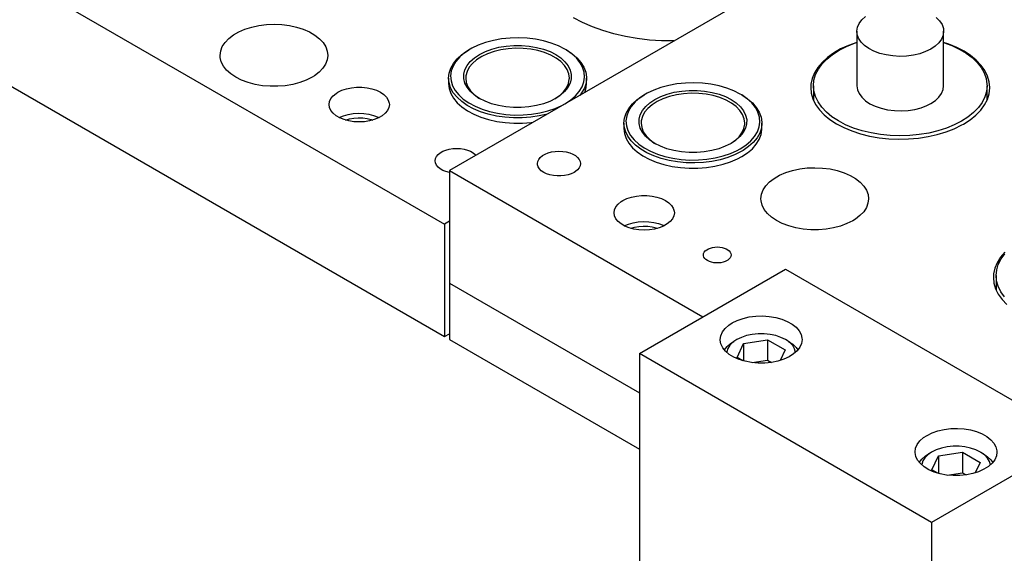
# Model space of a CAD drawing. Header units: inches. Extents: x 3 to 351, y 4 to 271.
# Tile 308 of 530: x 125.89 to 133.03, y 252.82 to 256.69. Entities that reach past the tile are written whole.
import ezdxf

# ---------------------------------------------------------------- set-up
doc = ezdxf.new("R2010")
doc.units = ezdxf.units.IN
doc.header["$LTSCALE"] = 0.5
doc.header["$MEASUREMENT"] = 0
doc.layers.add('DSS', color=7, linetype='Continuous')

msp = doc.modelspace()

# ---------------------------------------------------------------- linework, layer by layer
at = {"layer": 'DSS', "color": 132, "linetype": 'Continuous'}
for p, q in [((133.1684, 258.0021), (129.0053, 255.5985)), ((125.4697, 257.2315), (128.9699, 255.2107)), ((129.9728, 256.6732), (129.9065, 256.708)), ((130.0442, 256.642), (129.9728, 256.6732)), ((127.4377, 256.5834), (127.4773, 256.6062)), ((127.4773, 256.6062), (127.5221, 256.6254)), ((127.5221, 256.6254), (127.5712, 256.6408)), ((127.5712, 256.6408), (127.6236, 256.652)), ((127.6236, 256.652), (127.6782, 256.6588)), ((127.6782, 256.6588), (127.7339, 256.661)), ((127.7339, 256.661), (127.7896, 256.6585)), ((127.7896, 256.6585), (127.8442, 256.6515)), ((127.8442, 256.6515), (127.8964, 256.6401)), ((127.8964, 256.6401), (127.9453, 256.6245)), ((127.9453, 256.6245), (127.9899, 256.6051)), ((127.9899, 256.6051), (128.0292, 256.5821)), ((130.1202, 256.6146), (130.0442, 256.642)), ((130.2001, 256.5912), (130.1202, 256.6146)), ((127.3577, 256.4991), (127.3773, 256.5293)), ((127.3773, 256.5293), (127.4041, 256.5576)), ((127.4041, 256.5576), (127.4377, 256.5834)), ((128.0292, 256.5821), (128.0624, 256.5562)), ((128.0624, 256.5562), (128.0888, 256.5278)), ((128.0888, 256.5278), (128.108, 256.4975)), ((130.2833, 256.572), (130.2001, 256.5912)), ((130.3691, 256.5571), (130.2833, 256.572)), ((130.4569, 256.5468), (130.3691, 256.5571)), ((130.5459, 256.541), (130.4569, 256.5468)), ((130.6355, 256.5398), (130.5459, 256.541)), ((131.9624, 256.5297), (131.9014, 256.5076)), ((132.629, 256.5171), (132.5924, 256.5297)), ((127.3418, 256.4354), (127.3458, 256.4676)), ((127.3458, 256.4676), (127.3577, 256.4991)), ((128.108, 256.4975), (128.1195, 256.4659)), ((128.1195, 256.4659), (128.1231, 256.4354)), ((131.794, 256.4523), (131.7489, 256.4198)), ((131.8451, 256.4816), (131.794, 256.4523)), ((131.9014, 256.5076), (131.8451, 256.4816)), ((132.6873, 256.4927), (132.629, 256.5171)), ((132.7406, 256.4647), (132.6873, 256.4927)), ((132.7882, 256.4334), (132.7406, 256.4647)), ((125.4697, 256.415), (128.9699, 254.3942)), ((127.3427, 256.4206), (127.3418, 256.4354)), ((127.3504, 256.3886), (127.3427, 256.4206)), ((127.3658, 256.3576), (127.3504, 256.3886)), ((128.1191, 256.4033), (128.1072, 256.3717)), ((128.1231, 256.4354), (128.1191, 256.4033)), ((131.7104, 256.3847), (131.6787, 256.3473)), ((131.7489, 256.4198), (131.7104, 256.3847)), ((132.8295, 256.3993), (132.7882, 256.4334)), ((132.864, 256.3628), (132.8295, 256.3993)), ((127.3888, 256.3282), (127.3658, 256.3576)), ((127.4188, 256.301), (127.3888, 256.3282)), ((128.0608, 256.3132), (128.0273, 256.2875)), ((128.0876, 256.3415), (128.0608, 256.3132)), ((128.1072, 256.3717), (128.0876, 256.3415)), ((131.6545, 256.3081), (131.6379, 256.2676)), ((131.6787, 256.3473), (131.6545, 256.3081)), ((132.8913, 256.3243), (132.864, 256.3628)), ((132.9111, 256.2843), (132.8913, 256.3243)), ((127.4552, 256.2766), (127.4188, 256.301)), ((127.4973, 256.2553), (127.4552, 256.2766)), ((127.5442, 256.2378), (127.4973, 256.2553)), ((127.595, 256.2243), (127.5442, 256.2378)), ((127.9194, 256.2374), (127.8686, 256.224)), ((127.9665, 256.2548), (127.9194, 256.2374)), ((128.0087, 256.276), (127.9665, 256.2548)), ((128.0273, 256.2875), (128.0087, 256.276)), ((131.6379, 256.2676), (131.6292, 256.2263)), ((132.923, 256.2433), (132.9111, 256.2843)), ((132.927, 256.2017), (132.923, 256.2433)), ((127.6485, 256.2152), (127.595, 256.2243)), ((127.7038, 256.2105), (127.6485, 256.2152)), ((127.7597, 256.2105), (127.7038, 256.2105)), ((127.815, 256.215), (127.7597, 256.2105)), ((127.8686, 256.224), (127.815, 256.215)), ((128.1836, 256.1594), (128.1965, 256.1675)), ((128.1965, 256.1675), (128.2257, 256.1817)), ((128.2257, 256.1817), (128.2587, 256.1927)), ((128.2587, 256.1927), (128.2946, 256.2002)), ((128.2946, 256.2002), (128.3321, 256.204)), ((128.3321, 256.204), (128.3703, 256.204)), ((128.3703, 256.204), (128.4078, 256.2002)), ((128.4078, 256.2002), (128.4436, 256.1927)), ((128.4436, 256.1927), (128.4767, 256.1817)), ((128.4767, 256.1817), (128.5059, 256.1675)), ((128.5059, 256.1675), (128.5304, 256.1507)), ((128.9994, 256.2313), (129.0034, 256.1949)), ((129.0034, 256.1949), (129.0153, 256.159)), ((129.9881, 256.166), (129.9985, 256.202)), ((129.9985, 256.202), (130.0011, 256.2313)), ((131.6292, 256.2263), (131.6278, 256.2017)), ((131.6278, 256.2017), (131.6318, 256.1602)), ((132.9224, 256.157), (132.927, 256.1985)), ((132.927, 256.1985), (132.927, 256.2017)), ((128.1324, 256.0782), (128.1358, 256.1001)), ((128.1358, 256.1001), (128.1456, 256.1214)), ((128.1456, 256.1214), (128.1617, 256.1414)), ((128.1617, 256.1414), (128.1836, 256.1594)), ((128.5304, 256.1507), (128.5494, 256.1316)), ((128.5494, 256.1316), (128.5625, 256.1109)), ((128.5625, 256.1109), (128.5691, 256.0892)), ((129.0153, 256.159), (129.035, 256.1243)), ((129.035, 256.1243), (129.0621, 256.0913)), ((131.6318, 256.1602), (131.6437, 256.1191)), ((131.6437, 256.1191), (131.6635, 256.0791)), ((132.8895, 256.0761), (132.9098, 256.116)), ((132.9098, 256.116), (132.9224, 256.157)), ((128.1358, 256.0563), (128.1324, 256.0782)), ((128.1456, 256.035), (128.1358, 256.0563)), ((128.1617, 256.0151), (128.1456, 256.035)), ((128.5567, 256.035), (128.5406, 256.0151)), ((128.5666, 256.0563), (128.5567, 256.035)), ((128.5699, 256.0782), (128.5666, 256.0563)), ((128.5691, 256.0892), (128.5699, 256.0782)), ((129.0621, 256.0913), (129.0962, 256.0605)), ((129.0962, 256.0605), (129.1367, 256.0324)), ((129.1367, 256.0324), (129.183, 256.0076)), ((131.6635, 256.0791), (131.6908, 256.0406)), ((131.6908, 256.0406), (131.7253, 256.0041)), ((132.8266, 256.0014), (132.8616, 256.0378)), ((132.8616, 256.0378), (132.8895, 256.0761)), ((128.1836, 255.997), (128.1617, 256.0151)), ((128.2106, 255.9815), (128.1836, 255.997)), ((128.2065, 255.9835), (128.2371, 255.9966)), ((128.2418, 255.9688), (128.2106, 255.9815)), ((128.2371, 255.9966), (128.2713, 256.0064)), ((128.2764, 255.9595), (128.2418, 255.9688)), ((128.2515, 255.9658), (128.2806, 255.9744)), ((128.2713, 256.0064), (128.3079, 256.0126)), ((128.3132, 255.9538), (128.2764, 255.9595)), ((128.2806, 255.9744), (128.3119, 255.9799)), ((128.3079, 256.0126), (128.3457, 256.0151)), ((128.3119, 255.9799), (128.3443, 255.9823)), ((128.3512, 255.9519), (128.3132, 255.9538)), ((128.3443, 255.9823), (128.3769, 255.9813)), ((128.3457, 256.0151), (128.3838, 256.0137)), ((128.3892, 255.9538), (128.3512, 255.9519)), ((128.3769, 255.9813), (128.4088, 255.9771)), ((128.3838, 256.0137), (128.4209, 256.0085)), ((128.426, 255.9595), (128.3892, 255.9538)), ((128.4088, 255.9771), (128.4389, 255.9698)), ((128.4209, 256.0085), (128.4558, 255.9997)), ((128.4606, 255.9688), (128.426, 255.9595)), ((128.4389, 255.9698), (128.4508, 255.9658)), ((128.4558, 255.9997), (128.4876, 255.9876)), ((128.4918, 255.9815), (128.4606, 255.9688)), ((128.4876, 255.9876), (128.4959, 255.9835)), ((128.5188, 255.997), (128.4918, 255.9815)), ((128.5406, 256.0151), (128.5188, 255.997)), ((129.183, 256.0076), (129.2344, 255.9863)), ((129.2344, 255.9863), (129.29, 255.9689)), ((129.29, 255.9689), (129.349, 255.9557)), ((129.349, 255.9557), (129.4104, 255.9468)), ((129.5992, 255.9479), (129.6134, 255.9496)), ((131.7253, 256.0041), (131.7666, 255.97)), ((131.7666, 255.97), (131.8142, 255.9388)), ((132.7367, 255.9365), (132.7848, 255.9675)), ((132.7848, 255.9675), (132.8266, 256.0014)), ((129.4104, 255.9468), (129.4733, 255.9426)), ((129.4733, 255.9426), (129.5365, 255.9429)), ((129.5365, 255.9429), (129.5992, 255.9479)), ((130.2722, 255.9047), (130.2762, 255.8683)), ((131.268, 255.8605), (131.2737, 255.8969)), ((131.2737, 255.8969), (131.2739, 255.9047)), ((131.8142, 255.9388), (131.8675, 255.9108)), ((131.8675, 255.9108), (131.9258, 255.8863)), ((131.9258, 255.8863), (131.9885, 255.8658)), ((132.5464, 255.8603), (132.6103, 255.8796)), ((132.6103, 255.8796), (132.67, 255.9029)), ((132.67, 255.9029), (132.7249, 255.9299)), ((132.7249, 255.9299), (132.7367, 255.9365)), ((130.2762, 255.8683), (130.2881, 255.8324)), ((130.2881, 255.8324), (130.3078, 255.7977)), ((131.2331, 255.7905), (131.2544, 255.8249)), ((131.2544, 255.8249), (131.268, 255.8605)), ((131.9885, 255.8658), (132.0547, 255.8494)), ((132.0547, 255.8494), (132.1237, 255.8373)), ((132.1237, 255.8373), (132.1945, 255.8297)), ((132.1945, 255.8297), (132.2664, 255.8267)), ((132.2664, 255.8267), (132.3384, 255.8283)), ((132.3384, 255.8283), (132.4096, 255.8345)), ((132.4096, 255.8345), (132.4793, 255.8452)), ((132.4793, 255.8452), (132.5464, 255.8603)), ((128.9386, 255.728), (128.9579, 255.7391)), ((128.9579, 255.7391), (128.9802, 255.7481)), ((128.9802, 255.7481), (129.0049, 255.7547)), ((129.0049, 255.7547), (129.0312, 255.7588)), ((129.0312, 255.7588), (129.0583, 255.7602)), ((129.0583, 255.7602), (129.0854, 255.7588)), ((129.0854, 255.7588), (129.1117, 255.7547)), ((129.1117, 255.7547), (129.1364, 255.7481)), ((129.1364, 255.7481), (129.1587, 255.7391)), ((129.1587, 255.7391), (129.178, 255.728)), ((129.7473, 255.7343), (129.7736, 255.7384)), ((129.7736, 255.7384), (129.8008, 255.7398)), ((129.8008, 255.7398), (129.8279, 255.7384)), ((129.8279, 255.7384), (129.8542, 255.7343)), ((130.3078, 255.7977), (130.3349, 255.7647)), ((130.3349, 255.7647), (130.369, 255.7339)), ((131.169, 255.7277), (131.2045, 255.7579)), ((131.2045, 255.7579), (131.2331, 255.7905)), ((128.902, 255.67), (128.9044, 255.6856)), ((128.902, 255.6697), (128.902, 255.67)), ((128.9045, 255.6541), (128.902, 255.6697)), ((128.9044, 255.6856), (128.9115, 255.7008)), ((128.9115, 255.7008), (128.923, 255.7151)), ((128.923, 255.7151), (128.9386, 255.728)), ((129.178, 255.728), (129.1936, 255.7151)), ((129.1936, 255.7151), (129.1983, 255.71)), ((129.6445, 255.6496), (129.6469, 255.6652)), ((129.6469, 255.6652), (129.6539, 255.6804)), ((129.6539, 255.6804), (129.6654, 255.6947)), ((129.6654, 255.6947), (129.6811, 255.7076)), ((129.6811, 255.7076), (129.7003, 255.7187)), ((129.7003, 255.7187), (129.7226, 255.7277)), ((129.7226, 255.7277), (129.7473, 255.7343)), ((129.8542, 255.7343), (129.8789, 255.7277)), ((129.8789, 255.7277), (129.9012, 255.7187)), ((129.9012, 255.7187), (129.9205, 255.7076)), ((129.9205, 255.7076), (129.9361, 255.6947)), ((129.9361, 255.6947), (129.9476, 255.6804)), ((129.9476, 255.6804), (129.9546, 255.6652)), ((129.9546, 255.6652), (129.957, 255.6496)), ((130.369, 255.7339), (130.4095, 255.7058)), ((130.4095, 255.7058), (130.4558, 255.681)), ((130.4558, 255.681), (130.5072, 255.6597)), ((131.0467, 255.6626), (131.0974, 255.6844)), ((131.0974, 255.6844), (131.1272, 255.7003)), ((131.1272, 255.7003), (131.169, 255.7277)), ((128.9116, 255.6389), (128.9045, 255.6541)), ((128.9232, 255.6246), (128.9116, 255.6389)), ((128.9389, 255.6118), (128.9232, 255.6246)), ((128.9582, 255.6007), (128.9389, 255.6118)), ((128.9805, 255.5917), (128.9582, 255.6007)), ((129.0053, 255.5985), (129.0053, 254.782)), ((129.0053, 255.5985), (130.8451, 254.5363)), ((129.6451, 255.6417), (129.6445, 255.6496)), ((129.6498, 255.6262), (129.6451, 255.6417)), ((129.6591, 255.6114), (129.6498, 255.6262)), ((129.6728, 255.5978), (129.6591, 255.6114)), ((129.6903, 255.5858), (129.6728, 255.5978)), ((129.9361, 255.6045), (129.9205, 255.5916)), ((129.9476, 255.6187), (129.9361, 255.6045)), ((129.9546, 255.6339), (129.9476, 255.6187)), ((129.957, 255.6496), (129.9546, 255.6339)), ((130.5072, 255.6597), (130.5628, 255.6423)), ((130.5628, 255.6423), (130.6218, 255.6291)), ((130.6218, 255.6291), (130.6832, 255.6203)), ((130.6832, 255.6203), (130.746, 255.616)), ((130.746, 255.616), (130.8093, 255.6163)), ((130.8093, 255.6163), (130.872, 255.6213)), ((130.872, 255.6213), (130.9331, 255.6307)), ((130.9331, 255.6307), (130.9917, 255.6446)), ((130.9917, 255.6446), (131.0467, 255.6626)), ((131.4465, 255.5844), (131.4956, 255.5998)), ((131.4956, 255.5998), (131.548, 255.611)), ((131.548, 255.611), (131.6026, 255.6177)), ((131.6026, 255.6177), (131.6584, 255.6199)), ((131.6584, 255.6199), (131.7141, 255.6175)), ((131.7141, 255.6175), (131.7686, 255.6105)), ((131.7686, 255.6105), (131.8209, 255.5991)), ((131.8209, 255.5991), (131.8698, 255.5835)), ((129.0053, 255.5851), (128.9805, 255.5917)), ((129.7111, 255.5757), (129.6903, 255.5858)), ((129.7347, 255.5678), (129.7111, 255.5757)), ((129.7603, 255.5624), (129.7347, 255.5678)), ((129.7871, 255.5597), (129.7603, 255.5624)), ((129.8144, 255.5597), (129.7871, 255.5597)), ((129.8412, 255.5624), (129.8144, 255.5597)), ((129.8668, 255.5678), (129.8412, 255.5624)), ((129.8904, 255.5757), (129.8668, 255.5678)), ((129.9112, 255.5858), (129.8904, 255.5757)), ((129.9205, 255.5916), (129.9112, 255.5858)), ((131.3286, 255.5166), (131.3621, 255.5424)), ((131.3621, 255.5424), (131.4017, 255.5652)), ((131.4017, 255.5652), (131.4465, 255.5844)), ((131.8698, 255.5835), (131.9143, 255.564)), ((131.9143, 255.564), (131.9536, 255.5411)), ((131.9536, 255.5411), (131.9868, 255.5152)), ((131.2703, 255.4266), (131.2822, 255.4581)), ((131.2822, 255.4581), (131.3018, 255.4883)), ((131.3018, 255.4883), (131.3286, 255.5166)), ((131.9868, 255.5152), (132.0133, 255.4868)), ((132.0133, 255.4868), (132.0325, 255.4565)), ((132.0325, 255.4565), (132.0439, 255.4249)), ((130.2519, 255.3735), (130.2648, 255.3817)), ((130.2648, 255.3817), (130.294, 255.3958)), ((130.294, 255.3958), (130.327, 255.4068)), ((130.327, 255.4068), (130.3629, 255.4143)), ((130.3629, 255.4143), (130.4004, 255.4182)), ((130.4004, 255.4182), (130.4385, 255.4182)), ((130.4385, 255.4182), (130.4761, 255.4143)), ((130.4761, 255.4143), (130.5119, 255.4068)), ((130.5119, 255.4068), (130.5449, 255.3958)), ((130.5449, 255.3958), (130.5742, 255.3817)), ((130.5742, 255.3817), (130.5987, 255.3648)), ((131.2663, 255.3944), (131.2703, 255.4266)), ((131.2671, 255.3795), (131.2663, 255.3944)), ((131.2748, 255.3476), (131.2671, 255.3795)), ((132.0475, 255.3944), (132.0435, 255.3622)), ((132.0439, 255.4249), (132.0475, 255.3944)), ((130.2007, 255.2924), (130.204, 255.3143)), ((130.204, 255.3143), (130.2139, 255.3355)), ((130.2139, 255.3355), (130.23, 255.3555)), ((130.23, 255.3555), (130.2519, 255.3735)), ((130.5987, 255.3648), (130.6177, 255.3457)), ((130.6177, 255.3457), (130.6308, 255.325)), ((130.6308, 255.325), (130.6374, 255.3034)), ((131.2903, 255.3166), (131.2748, 255.3476)), ((131.3132, 255.2872), (131.2903, 255.3166)), ((132.0316, 255.3307), (132.0121, 255.3005)), ((132.0435, 255.3622), (132.0316, 255.3307)), ((130.204, 255.2704), (130.2007, 255.2924)), ((130.2139, 255.2492), (130.204, 255.2704)), ((130.23, 255.2292), (130.2139, 255.2492)), ((130.625, 255.2492), (130.6089, 255.2292)), ((130.6349, 255.2704), (130.625, 255.2492)), ((130.6382, 255.2924), (130.6349, 255.2704)), ((130.6374, 255.3034), (130.6382, 255.2924)), ((131.3433, 255.26), (131.3132, 255.2872)), ((131.3797, 255.2355), (131.3433, 255.26)), ((131.4218, 255.2143), (131.3797, 255.2355)), ((131.9331, 255.2349), (131.8909, 255.2138)), ((131.9517, 255.2464), (131.9331, 255.2349)), ((131.9852, 255.2722), (131.9517, 255.2464)), ((132.0121, 255.3005), (131.9852, 255.2722)), ((129.0053, 255.2311), (128.9699, 255.2107)), ((128.9699, 255.2107), (128.9699, 254.3942)), ((130.2519, 255.2112), (130.23, 255.2292)), ((130.2789, 255.1956), (130.2519, 255.2112)), ((130.2747, 255.1977), (130.3054, 255.2107)), ((130.3101, 255.183), (130.2789, 255.1956)), ((130.3054, 255.2107), (130.3396, 255.2205)), ((130.3447, 255.1737), (130.3101, 255.183)), ((130.3198, 255.1799), (130.3489, 255.1885)), ((130.3396, 255.2205), (130.3761, 255.2267)), ((130.3815, 255.168), (130.3447, 255.1737)), ((130.3489, 255.1885), (130.3802, 255.1941)), ((130.3761, 255.2267), (130.414, 255.2292)), ((130.3802, 255.1941), (130.4126, 255.1964)), ((130.4195, 255.1661), (130.3815, 255.168)), ((130.4126, 255.1964), (130.4452, 255.1955)), ((130.414, 255.2292), (130.4521, 255.2278)), ((130.4575, 255.168), (130.4195, 255.1661)), ((130.4452, 255.1955), (130.4771, 255.1912)), ((130.4521, 255.2278), (130.4892, 255.2227)), ((130.4943, 255.1737), (130.4575, 255.168)), ((130.4771, 255.1912), (130.5072, 255.1839)), ((130.4892, 255.2227), (130.5241, 255.2139)), ((130.5289, 255.183), (130.4943, 255.1737)), ((130.5072, 255.1839), (130.5191, 255.1799)), ((130.5241, 255.2139), (130.5559, 255.2017)), ((130.5601, 255.1956), (130.5289, 255.183)), ((130.5559, 255.2017), (130.5642, 255.1977)), ((130.587, 255.2112), (130.5601, 255.1956)), ((130.6089, 255.2292), (130.587, 255.2112)), ((131.4687, 255.1968), (131.4218, 255.2143)), ((131.5194, 255.1833), (131.4687, 255.1968)), ((131.573, 255.1742), (131.5194, 255.1833)), ((131.6283, 255.1695), (131.573, 255.1742)), ((131.6841, 255.1694), (131.6283, 255.1695)), ((131.7394, 255.174), (131.6841, 255.1694)), ((131.793, 255.183), (131.7394, 255.174)), ((131.8439, 255.1964), (131.793, 255.183)), ((131.8909, 255.2138), (131.8439, 255.1964)), ((130.8628, 255.0152), (130.8728, 255.0235)), ((130.8728, 255.0235), (130.8852, 255.0306)), ((130.8852, 255.0306), (130.8996, 255.0364)), ((130.8996, 255.0364), (130.9154, 255.0407)), ((130.9154, 255.0407), (130.9324, 255.0433)), ((130.9324, 255.0433), (130.9498, 255.0442)), ((130.9498, 255.0442), (130.9673, 255.0433)), ((130.9673, 255.0433), (130.9842, 255.0407)), ((130.9842, 255.0407), (131.0001, 255.0364)), ((131.0001, 255.0364), (131.0144, 255.0306)), ((131.0144, 255.0306), (131.0268, 255.0235)), ((131.0268, 255.0235), (131.0368, 255.0152)), ((130.8493, 254.9862), (130.8508, 254.9962)), ((130.8497, 254.9811), (130.8493, 254.9862)), ((130.8527, 254.9712), (130.8497, 254.9811)), ((130.8508, 254.9962), (130.8554, 255.006)), ((130.8587, 254.9616), (130.8527, 254.9712)), ((130.8554, 255.006), (130.8628, 255.0152)), ((130.8675, 254.9529), (130.8587, 254.9616)), ((130.8787, 254.9451), (130.8675, 254.9529)), ((131.0368, 254.9572), (131.0268, 254.9489)), ((131.0368, 255.0152), (131.0442, 255.006)), ((131.0442, 254.9663), (131.0368, 254.9572)), ((131.0442, 255.006), (131.0488, 254.9962)), ((131.0488, 254.9761), (131.0442, 254.9663)), ((131.0488, 254.9962), (131.0503, 254.9862)), ((131.0503, 254.9862), (131.0488, 254.9761)), ((133.0046, 254.9695), (132.9803, 254.9303)), ((133.0362, 255.0069), (133.0046, 254.9695)), ((130.8922, 254.9386), (130.8787, 254.9451)), ((130.9073, 254.9336), (130.8922, 254.9386)), ((130.9238, 254.9301), (130.9073, 254.9336)), ((130.941, 254.9284), (130.9238, 254.9301)), ((130.9586, 254.9284), (130.941, 254.9284)), ((130.9758, 254.9301), (130.9586, 254.9284)), ((130.9923, 254.9336), (130.9758, 254.9301)), ((131.0075, 254.9386), (130.9923, 254.9336)), ((131.0209, 254.9451), (131.0075, 254.9386)), ((131.0268, 254.9489), (131.0209, 254.9451)), ((132.9637, 254.8898), (132.955, 254.8485)), ((132.9803, 254.9303), (132.9637, 254.8898)), ((132.955, 254.8485), (132.9536, 254.8239)), ((132.9536, 254.8239), (132.9576, 254.7824)), ((129.0053, 254.782), (130.3841, 253.986)), ((132.9576, 254.7824), (132.9696, 254.7413)), ((132.9696, 254.7413), (132.9893, 254.7013)), ((132.9893, 254.7013), (133.0166, 254.6628)), ((133.0166, 254.6628), (133.0511, 254.6263)), ((128.9699, 254.3942), (129.0053, 254.4146)), ((131.1246, 254.3884), (131.0912, 254.3722)), ((131.1624, 254.4009), (131.1246, 254.3884)), ((131.2033, 254.4095), (131.1624, 254.4009)), ((131.2462, 254.4139), (131.2033, 254.4095)), ((131.2898, 254.4139), (131.2462, 254.4139)), ((131.3327, 254.4095), (131.2898, 254.4139)), ((131.3737, 254.4009), (131.3327, 254.4095)), ((131.4114, 254.3884), (131.3737, 254.4009)), ((131.4448, 254.3722), (131.4114, 254.3884)), ((131.0016, 254.2966), (131.0205, 254.3217)), ((131.0265, 254.3075), (131.019, 254.2827)), ((131.0205, 254.3217), (131.0464, 254.3446)), ((131.0414, 254.3311), (131.0265, 254.3075)), ((131.0632, 254.3529), (131.0414, 254.3311)), ((131.0464, 254.3446), (131.0691, 254.3594)), ((131.0912, 254.3722), (131.0632, 254.3529)), ((131.0912, 254.3722), (131.0691, 254.3594)), ((131.0912, 254.3722), (131.0912, 254.3722)), ((131.0937, 254.2432), (131.1404, 254.3438)), ((131.1404, 254.3438), (131.3147, 254.3707)), ((131.1404, 254.3438), (131.1404, 254.2174)), ((131.3147, 254.3707), (131.4423, 254.2971)), ((131.3147, 254.3707), (131.3147, 254.2221)), ((131.4669, 254.3594), (131.4448, 254.3722)), ((131.4489, 254.3697), (131.4448, 254.3722)), ((131.4761, 254.3501), (131.4489, 254.3697)), ((131.4669, 254.3594), (131.4974, 254.3385)), ((131.497, 254.328), (131.4761, 254.3501)), ((131.5109, 254.3042), (131.497, 254.328)), ((131.4974, 254.3385), (131.5215, 254.3149)), ((131.5215, 254.3149), (131.5344, 254.2966)), ((131.019, 254.2827), (131.0185, 254.2793)), ((131.1363, 254.2186), (131.0937, 254.2432)), ((131.4423, 254.2971), (131.4068, 254.2207)), ((131.5175, 254.2793), (131.5109, 254.3042)), ((131.2033, 254.2049), (131.3147, 254.2221)), ((131.3147, 254.2221), (131.3422, 254.2062)), ((132.6175, 253.5931), (132.5766, 253.5845)), ((132.6604, 253.5974), (132.6175, 253.5931)), ((132.704, 253.5974), (132.6604, 253.5974)), ((132.7469, 253.5931), (132.704, 253.5974)), ((132.7879, 253.5845), (132.7469, 253.5931)), ((132.4347, 253.5052), (132.4606, 253.5281)), ((132.4774, 253.5364), (132.4556, 253.5146)), ((132.4606, 253.5281), (132.4833, 253.5429)), ((132.5054, 253.5557), (132.4774, 253.5364)), ((132.5054, 253.5557), (132.4833, 253.5429)), ((132.5388, 253.5719), (132.5054, 253.5557)), ((132.5054, 253.5557), (132.5054, 253.5557)), ((132.5079, 253.4267), (132.5546, 253.5273)), ((132.5766, 253.5845), (132.5388, 253.5719)), ((132.5546, 253.5273), (132.7289, 253.5543)), ((132.5546, 253.5273), (132.5546, 253.4009)), ((132.7289, 253.5543), (132.8565, 253.4806)), ((132.7289, 253.5543), (132.7289, 253.4057)), ((132.8256, 253.5719), (132.7879, 253.5845)), ((132.859, 253.5557), (132.8256, 253.5719)), ((132.8811, 253.5429), (132.859, 253.5557)), ((132.8631, 253.5533), (132.859, 253.5557)), ((132.8903, 253.5336), (132.8631, 253.5533)), ((132.8811, 253.5429), (132.9117, 253.522)), ((132.9112, 253.5115), (132.8903, 253.5336)), ((132.9117, 253.522), (132.9357, 253.4985)), ((132.4158, 253.4801), (132.4347, 253.5052)), ((132.4332, 253.4662), (132.4327, 253.4628)), ((132.4407, 253.491), (132.4332, 253.4662)), ((132.4556, 253.5146), (132.4407, 253.491)), ((132.8565, 253.4806), (132.821, 253.4042)), ((132.9252, 253.4877), (132.9112, 253.5115)), ((132.9317, 253.4628), (132.9252, 253.4877)), ((132.9357, 253.4985), (132.9487, 253.4801)), ((132.5505, 253.4021), (132.5079, 253.4267)), ((132.6175, 253.3884), (132.7289, 253.4057)), ((132.7289, 253.4057), (132.7565, 253.3897))]:
    msp.add_line(p, q, dxfattribs=at)
at = {"layer": 'DSS', "color": 96, "linetype": 'Continuous'}
for p, q in [((131.9664, 256.6388), (131.9783, 256.667)), ((131.9783, 256.667), (131.9978, 256.6937)), ((131.9978, 256.6937), (132.0243, 256.7182)), ((132.5389, 256.7113), (132.5635, 256.686)), ((132.5635, 256.686), (132.5808, 256.6588)), ((131.9624, 256.61), (131.9664, 256.6388)), ((131.9624, 256.61), (131.9624, 256.2146)), ((131.9649, 256.5874), (131.9624, 256.61)), ((132.5808, 256.6588), (132.5904, 256.6304)), ((132.5924, 256.61), (132.5884, 256.5811)), ((132.5904, 256.6304), (132.5924, 256.61)), ((132.5924, 256.2146), (132.5924, 256.61)), ((131.8867, 256.4998), (131.9447, 256.5234)), ((131.9447, 256.5234), (131.9624, 256.5295)), ((131.975, 256.5591), (131.9649, 256.5874)), ((131.9929, 256.532), (131.975, 256.5591)), ((132.0179, 256.5069), (131.9929, 256.532)), ((132.557, 256.5263), (132.5305, 256.5017)), ((132.5765, 256.553), (132.557, 256.5263)), ((132.5884, 256.5811), (132.5765, 256.553)), ((132.5924, 256.5295), (132.6517, 256.5071)), ((131.7861, 256.4422), (131.8336, 256.4727)), ((131.8336, 256.4727), (131.8867, 256.4998)), ((132.0495, 256.4844), (132.0179, 256.5069)), ((132.087, 256.4651), (132.0495, 256.4844)), ((132.1292, 256.4495), (132.087, 256.4651)), ((132.4619, 256.4626), (132.4191, 256.4476)), ((132.5001, 256.4814), (132.4619, 256.4626)), ((132.5305, 256.5017), (132.5001, 256.4814)), ((132.6517, 256.5071), (132.7063, 256.4809)), ((132.7063, 256.4809), (132.7555, 256.4514)), ((132.7555, 256.4514), (132.7986, 256.4188)), ((131.7104, 256.373), (131.7449, 256.4088)), ((131.7449, 256.4088), (131.7861, 256.4422)), ((132.1752, 256.438), (132.1292, 256.4495)), ((132.2238, 256.4308), (132.1752, 256.438)), ((132.2737, 256.4281), (132.2238, 256.4308)), ((132.3238, 256.4301), (132.2737, 256.4281)), ((132.3726, 256.4366), (132.3238, 256.4301)), ((132.4191, 256.4476), (132.3726, 256.4366)), ((132.7986, 256.4188), (132.8351, 256.3837)), ((132.8351, 256.3837), (132.8645, 256.3464)), ((131.6634, 256.2959), (131.6831, 256.3352)), ((131.6831, 256.3352), (131.7104, 256.373)), ((132.8645, 256.3464), (132.8864, 256.3074)), ((132.8864, 256.3074), (132.9007, 256.2673)), ((131.6475, 256.2146), (131.6515, 256.2555)), ((131.6515, 256.2555), (131.6634, 256.2959)), ((132.9007, 256.2673), (132.907, 256.2265)), ((131.6475, 256.2146), (131.6475, 256.1101)), ((131.6508, 256.1775), (131.6475, 256.2146)), ((131.6619, 256.1371), (131.6508, 256.1775)), ((131.9624, 256.2146), (131.9664, 256.1857)), ((131.9664, 256.1857), (131.9783, 256.1576)), ((132.5776, 256.1596), (132.5889, 256.1878)), ((132.5889, 256.1878), (132.5924, 256.2146)), ((132.9033, 256.1737), (132.8914, 256.1333)), ((132.9073, 256.2146), (132.9033, 256.1737)), ((132.907, 256.2265), (132.9073, 256.2146)), ((132.9073, 256.1101), (132.9073, 256.2146)), ((131.6809, 256.0976), (131.6619, 256.1371)), ((131.7075, 256.0596), (131.6809, 256.0976)), ((131.9783, 256.1576), (131.9978, 256.1309)), ((131.9978, 256.1309), (132.0243, 256.1063)), ((132.0243, 256.1063), (132.0573, 256.0845)), ((132.5001, 256.086), (132.5326, 256.108)), ((132.5326, 256.108), (132.5587, 256.1328)), ((132.5587, 256.1328), (132.5776, 256.1596)), ((132.8717, 256.0939), (132.8444, 256.0561)), ((132.8914, 256.1333), (132.8717, 256.0939)), ((131.7413, 256.0236), (131.7075, 256.0596)), ((131.7819, 255.99), (131.7413, 256.0236)), ((132.0573, 256.0845), (132.0959, 256.066)), ((132.0959, 256.066), (132.139, 256.0512)), ((132.139, 256.0512), (132.1857, 256.0406)), ((132.1857, 256.0406), (132.2347, 256.0344)), ((132.2347, 256.0344), (132.2848, 256.0328)), ((132.2848, 256.0328), (132.3346, 256.0358)), ((132.3346, 256.0358), (132.3831, 256.0433)), ((132.3831, 256.0433), (132.4288, 256.0551)), ((132.4288, 256.0551), (132.4708, 256.071)), ((132.4708, 256.071), (132.5001, 256.086)), ((132.8444, 256.0561), (132.8099, 256.0203)), ((131.8288, 255.9593), (131.7819, 255.99)), ((131.8814, 255.9317), (131.8288, 255.9593)), ((132.7228, 255.9574), (132.6699, 255.9301)), ((132.7687, 255.987), (132.7228, 255.9574)), ((132.8099, 256.0203), (132.7687, 255.987)), ((131.939, 255.9078), (131.8814, 255.9317)), ((132.0009, 255.8878), (131.939, 255.9078)), ((132.0663, 255.8719), (132.0009, 255.8878)), ((132.5498, 255.8867), (132.4842, 255.8711)), ((132.612, 255.9064), (132.5498, 255.8867)), ((132.6699, 255.9301), (132.612, 255.9064)), ((132.1344, 255.8604), (132.0663, 255.8719)), ((132.2043, 255.8533), (132.1344, 255.8604)), ((132.2752, 255.8509), (132.2043, 255.8533)), ((132.346, 255.8531), (132.2752, 255.8509)), ((132.416, 255.8598), (132.346, 255.8531)), ((132.4842, 255.8711), (132.416, 255.8598)), ((132.9892, 254.918), (133.009, 254.9574)), ((133.009, 254.9574), (133.0362, 254.9952)), ((132.9733, 254.8367), (132.9773, 254.8777)), ((132.9773, 254.8777), (132.9892, 254.918)), ((132.9733, 254.8367), (132.9733, 254.7323)), ((132.9766, 254.7997), (132.9733, 254.8367)), ((132.9878, 254.7593), (132.9766, 254.7997)), ((133.0068, 254.7198), (132.9878, 254.7593)), ((133.0333, 254.6818), (133.0068, 254.7198))]:
    msp.add_line(p, q, dxfattribs=at)
at = {"layer": 'DSS', "color": 9, "linetype": 'Continuous'}
for p, q in [((129.2682, 256.5288), (129.2154, 256.5096)), ((129.3247, 256.5439), (129.2682, 256.5288)), ((129.3841, 256.5547), (129.3247, 256.5439)), ((129.4455, 256.561), (129.3841, 256.5547)), ((129.5077, 256.5628), (129.4455, 256.561)), ((129.5698, 256.5599), (129.5077, 256.5628)), ((129.6308, 256.5525), (129.5698, 256.5599)), ((129.6896, 256.5406), (129.6308, 256.5525)), ((129.7453, 256.5245), (129.6896, 256.5406)), ((129.797, 256.5044), (129.7453, 256.5245)), ((129.1156, 256.4537), (129.0807, 256.4238)), ((129.0962, 256.4409), (129.1367, 256.469)), ((129.1567, 256.4807), (129.1156, 256.4537)), ((129.1367, 256.469), (129.1461, 256.4745)), ((129.1567, 256.4807), (129.1461, 256.4745)), ((129.1674, 256.4867), (129.1567, 256.4807)), ((129.2154, 256.5096), (129.1674, 256.4867)), ((129.2246, 256.4424), (129.2669, 256.4635)), ((129.2669, 256.4635), (129.3141, 256.4808)), ((129.3294, 256.4635), (129.2825, 256.4471)), ((129.3141, 256.4808), (129.365, 256.4941)), ((129.3799, 256.4757), (129.3294, 256.4635)), ((129.365, 256.4941), (129.4187, 256.5031)), ((129.4329, 256.4837), (129.3799, 256.4757)), ((129.4187, 256.5031), (129.474, 256.5076)), ((129.4874, 256.487), (129.4329, 256.4837)), ((129.474, 256.5076), (129.5299, 256.5074)), ((129.5422, 256.4858), (129.4874, 256.487)), ((129.5299, 256.5074), (129.5852, 256.5027)), ((129.5961, 256.48), (129.5422, 256.4858)), ((129.5852, 256.5027), (129.6388, 256.4934)), ((129.6479, 256.4697), (129.5961, 256.48)), ((129.6388, 256.4934), (129.6895, 256.4799)), ((129.6966, 256.4552), (129.6479, 256.4697)), ((129.6895, 256.4799), (129.7363, 256.4623)), ((129.7411, 256.4368), (129.6966, 256.4552)), ((129.7363, 256.4623), (129.7784, 256.441)), ((129.8438, 256.4807), (129.797, 256.5044)), ((129.8544, 256.4745), (129.8438, 256.4807)), ((129.8541, 256.4745), (129.8438, 256.4807)), ((129.8938, 256.4468), (129.8541, 256.4745)), ((129.8544, 256.4745), (129.8962, 256.4471)), ((129.0528, 256.3917), (129.0323, 256.3577)), ((129.035, 256.3771), (129.0621, 256.4101)), ((129.0807, 256.4238), (129.0528, 256.3917)), ((129.0621, 256.4101), (129.0962, 256.4409)), ((129.1342, 256.3617), (129.1575, 256.391)), ((129.1575, 256.391), (129.1879, 256.4181)), ((129.2035, 256.4034), (129.1731, 256.3771)), ((129.1879, 256.4181), (129.2246, 256.4424)), ((129.2402, 256.4269), (129.2035, 256.4034)), ((129.2825, 256.4471), (129.2402, 256.4269)), ((129.7806, 256.4148), (129.7411, 256.4368)), ((129.7784, 256.441), (129.8147, 256.4165)), ((129.814, 256.3897), (129.7806, 256.4148)), ((129.8408, 256.3621), (129.814, 256.3897)), ((129.8147, 256.4165), (129.8446, 256.3892)), ((129.8446, 256.3892), (129.8675, 256.3598)), ((129.927, 256.4163), (129.8938, 256.4468)), ((129.8962, 256.4471), (129.9317, 256.4169)), ((129.9532, 256.3837), (129.927, 256.4163)), ((129.9317, 256.4169), (129.9603, 256.3843)), ((129.972, 256.3494), (129.9532, 256.3837)), ((129.9603, 256.3843), (129.9816, 256.3499)), ((129.0034, 256.3065), (129.0153, 256.3424)), ((129.0194, 256.3225), (129.0145, 256.2866)), ((129.0153, 256.3424), (129.035, 256.3771)), ((129.0323, 256.3577), (129.0194, 256.3225)), ((129.1103, 256.2988), (129.1183, 256.3307)), ((129.1183, 256.3307), (129.1342, 256.3617)), ((129.1336, 256.3182), (129.1254, 256.287)), ((129.1496, 256.3485), (129.1336, 256.3182)), ((129.1731, 256.3771), (129.1496, 256.3485)), ((129.8603, 256.3325), (129.8408, 256.3621)), ((129.8722, 256.3017), (129.8603, 256.3325)), ((129.8675, 256.3598), (129.8829, 256.3288)), ((129.8829, 256.3288), (129.8904, 256.2968)), ((129.983, 256.314), (129.972, 256.3494)), ((129.9816, 256.3499), (129.9952, 256.3143)), ((129.986, 256.278), (129.983, 256.314)), ((129.9952, 256.3143), (130.0009, 256.2779)), ((128.9994, 256.2701), (129.0034, 256.3065)), ((128.9994, 256.2701), (128.9994, 256.2313)), ((129.0031, 256.2349), (128.9994, 256.2701)), ((129.0145, 256.2866), (129.0175, 256.2507)), ((129.0175, 256.2507), (129.0285, 256.2153)), ((129.1102, 256.2665), (129.1103, 256.2988)), ((129.1181, 256.2346), (129.1102, 256.2665)), ((129.1254, 256.287), (129.1242, 256.2701)), ((129.1242, 256.2701), (129.1282, 256.2385)), ((129.1282, 256.2385), (129.1401, 256.2076)), ((129.87, 256.2308), (129.876, 256.2622)), ((129.8762, 256.2701), (129.8722, 256.3017)), ((129.876, 256.2622), (129.8762, 256.2701)), ((129.89, 256.2645), (129.8816, 256.2326)), ((129.8904, 256.2968), (129.89, 256.2645)), ((129.9682, 256.207), (129.9811, 256.2422)), ((129.9811, 256.2422), (129.986, 256.278)), ((130.0011, 256.2701), (129.9971, 256.2336)), ((130.0009, 256.2779), (130.0011, 256.2701)), ((130.0011, 256.2313), (130.0011, 256.2701)), ((130.7805, 256.2362), (130.7182, 256.2344)), ((130.8426, 256.2333), (130.7805, 256.2362)), ((129.0148, 256.199), (129.0031, 256.2349)), ((129.0342, 256.1642), (129.0148, 256.199)), ((129.0285, 256.2153), (129.0472, 256.181)), ((129.061, 256.1311), (129.0342, 256.1642)), ((129.0472, 256.181), (129.0734, 256.1483)), ((129.1338, 256.2036), (129.1181, 256.2346)), ((129.157, 256.1743), (129.1338, 256.2036)), ((129.1401, 256.2076), (129.1597, 256.1781)), ((129.1872, 256.1471), (129.157, 256.1743)), ((129.1597, 256.1781), (129.1865, 256.1505)), ((129.8063, 256.144), (129.8348, 256.171)), ((129.8418, 256.1725), (129.8112, 256.1455)), ((129.8348, 256.171), (129.8562, 256.2002)), ((129.8655, 256.2017), (129.8418, 256.1725)), ((129.8562, 256.2002), (129.87, 256.2308)), ((129.8816, 256.2326), (129.8655, 256.2017)), ((129.9197, 256.1409), (129.9476, 256.173)), ((129.9476, 256.173), (129.9682, 256.207)), ((129.9851, 256.1978), (129.9655, 256.163)), ((129.9971, 256.2336), (129.9851, 256.1978)), ((130.4882, 256.183), (130.4402, 256.1601)), ((130.5409, 256.2022), (130.4882, 256.183)), ((130.5975, 256.2173), (130.5409, 256.2022)), ((130.5869, 256.1543), (130.6378, 256.1676)), ((130.6569, 256.2281), (130.5975, 256.2173)), ((130.6378, 256.1676), (130.6915, 256.1765)), ((130.7182, 256.2344), (130.6569, 256.2281)), ((130.6915, 256.1765), (130.7468, 256.181)), ((130.7468, 256.181), (130.8027, 256.1808)), ((130.8027, 256.1808), (130.858, 256.1761)), ((130.9036, 256.2259), (130.8426, 256.2333)), ((130.858, 256.1761), (130.9116, 256.1668)), ((130.9624, 256.2141), (130.9036, 256.2259)), ((130.9116, 256.1668), (130.9623, 256.1533)), ((131.0181, 256.1979), (130.9624, 256.2141)), ((131.0698, 256.1778), (131.0181, 256.1979)), ((131.1166, 256.1541), (131.0698, 256.1778)), ((129.0949, 256.1003), (129.061, 256.1311)), ((129.0734, 256.1483), (129.1067, 256.1179)), ((129.1352, 256.0721), (129.0949, 256.1003)), ((129.1067, 256.1179), (129.1463, 256.0902)), ((129.1865, 256.1505), (129.2199, 256.1254)), ((129.2238, 256.1227), (129.1872, 256.1471)), ((129.2199, 256.1254), (129.2292, 256.1196)), ((129.2651, 256.102), (129.2238, 256.1227)), ((129.312, 256.0845), (129.2651, 256.102)), ((129.7345, 256.1016), (129.6874, 256.0842)), ((129.7767, 256.1227), (129.7345, 256.1016)), ((129.7713, 256.1196), (129.8063, 256.144)), ((129.8112, 256.1455), (129.7767, 256.1227)), ((129.8438, 256.084), (129.8849, 256.111)), ((129.8849, 256.111), (129.9197, 256.1409)), ((129.9655, 256.163), (129.9518, 256.145)), ((130.3535, 256.0972), (130.3256, 256.0651)), ((130.3349, 256.0836), (130.369, 256.1143)), ((130.3884, 256.1271), (130.3535, 256.0972)), ((130.369, 256.1143), (130.4095, 256.1424)), ((130.4295, 256.1541), (130.3884, 256.1271)), ((130.4095, 256.1424), (130.4189, 256.148)), ((130.4295, 256.1541), (130.4189, 256.148)), ((130.4402, 256.1601), (130.4295, 256.1541)), ((130.4607, 256.0915), (130.4974, 256.1158)), ((130.513, 256.1003), (130.4763, 256.0768)), ((130.4974, 256.1158), (130.5397, 256.1369)), ((130.5553, 256.1205), (130.513, 256.1003)), ((130.5397, 256.1369), (130.5869, 256.1543)), ((130.6022, 256.1369), (130.5553, 256.1205)), ((130.6527, 256.1492), (130.6022, 256.1369)), ((130.7057, 256.1571), (130.6527, 256.1492)), ((130.7602, 256.1605), (130.7057, 256.1571)), ((130.815, 256.1592), (130.7602, 256.1605)), ((130.8689, 256.1534), (130.815, 256.1592)), ((130.9207, 256.1431), (130.8689, 256.1534)), ((130.9694, 256.1286), (130.9207, 256.1431)), ((130.9623, 256.1533), (131.0091, 256.1357)), ((131.0139, 256.1102), (130.9694, 256.1286)), ((131.0091, 256.1357), (131.0512, 256.1144)), ((131.0533, 256.0882), (131.0139, 256.1102)), ((131.0512, 256.1144), (131.0875, 256.0899)), ((131.1272, 256.148), (131.1166, 256.1541)), ((131.1269, 256.1479), (131.1166, 256.1541)), ((131.1666, 256.1202), (131.1269, 256.1479)), ((131.1272, 256.148), (131.169, 256.1205)), ((131.1998, 256.0897), (131.1666, 256.1202)), ((131.169, 256.1205), (131.2045, 256.0903)), ((129.1813, 256.0471), (129.1352, 256.0721)), ((129.1463, 256.0902), (129.1919, 256.0656)), ((129.2326, 256.0257), (129.1813, 256.0471)), ((129.1919, 256.0656), (129.2424, 256.0446)), ((129.2881, 256.0082), (129.2326, 256.0257)), ((129.2424, 256.0446), (129.2973, 256.0275)), ((129.2973, 256.0275), (129.3554, 256.0146)), ((129.3628, 256.071), (129.312, 256.0845)), ((129.4164, 256.0618), (129.3628, 256.071)), ((129.4717, 256.0572), (129.4164, 256.0618)), ((129.5276, 256.0572), (129.4717, 256.0572)), ((129.5829, 256.0617), (129.5276, 256.0572)), ((129.6366, 256.0708), (129.5829, 256.0617)), ((129.6874, 256.0842), (129.6366, 256.0708)), ((129.6618, 256.0178), (129.7191, 256.0319)), ((129.7191, 256.0319), (129.7729, 256.0502)), ((129.7729, 256.0502), (129.8221, 256.0722)), ((129.8221, 256.0722), (129.8438, 256.084)), ((130.2881, 256.0158), (130.3078, 256.0505)), ((130.3051, 256.0311), (130.2922, 255.9959)), ((130.3256, 256.0651), (130.3051, 256.0311)), ((130.3078, 256.0505), (130.3349, 256.0836)), ((130.3911, 256.0042), (130.407, 256.0351)), ((130.4224, 256.0219), (130.4064, 255.9916)), ((130.407, 256.0351), (130.4303, 256.0644)), ((130.4459, 256.0505), (130.4224, 256.0219)), ((130.4303, 256.0644), (130.4607, 256.0915)), ((130.4763, 256.0768), (130.4459, 256.0505)), ((131.0868, 256.0631), (131.0533, 256.0882)), ((131.1136, 256.0355), (131.0868, 256.0631)), ((131.0875, 256.0899), (131.1174, 256.0626)), ((131.1331, 256.0059), (131.1136, 256.0355)), ((131.1174, 256.0626), (131.1403, 256.0332)), ((131.1403, 256.0332), (131.1557, 256.0022)), ((131.226, 256.0571), (131.1998, 256.0897)), ((131.2045, 256.0903), (131.2331, 256.0577)), ((131.2448, 256.0228), (131.226, 256.0571)), ((131.2331, 256.0577), (131.2544, 256.0233)), ((131.2558, 255.9874), (131.2448, 256.0228)), ((131.2544, 256.0233), (131.268, 255.9877)), ((129.347, 255.9948), (129.2881, 256.0082)), ((129.4083, 255.9859), (129.347, 255.9948)), ((129.3554, 256.0146), (129.416, 256.0061)), ((129.4711, 255.9814), (129.4083, 255.9859)), ((129.416, 256.0061), (129.4779, 256.0021)), ((129.5344, 255.9816), (129.4711, 255.9814)), ((129.4779, 256.0021), (129.5402, 256.0028)), ((129.5971, 255.9864), (129.5344, 255.9816)), ((129.5402, 256.0028), (129.6019, 256.0081)), ((129.6583, 255.9957), (129.5971, 255.9864)), ((129.6019, 256.0081), (129.6618, 256.0178)), ((129.7169, 256.0094), (129.6583, 255.9957)), ((130.2722, 255.9435), (130.2762, 255.98)), ((130.2762, 255.98), (130.2881, 256.0158)), ((130.2922, 255.9959), (130.2873, 255.96)), ((130.2873, 255.96), (130.2903, 255.9241)), ((130.383, 255.94), (130.3831, 255.9722)), ((130.3831, 255.9722), (130.3911, 256.0042)), ((130.3982, 255.9604), (130.397, 255.9435)), ((130.4064, 255.9916), (130.3982, 255.9604)), ((131.145, 255.9751), (131.1331, 256.0059)), ((131.149, 255.9435), (131.145, 255.9751)), ((131.1557, 256.0022), (131.1632, 255.9702)), ((131.1632, 255.9702), (131.1628, 255.9379)), ((131.2538, 255.9156), (131.2588, 255.9515)), ((131.2588, 255.9515), (131.2558, 255.9874)), ((131.268, 255.9877), (131.2737, 255.9513)), ((131.2737, 255.9513), (131.2739, 255.9435)), ((130.2722, 255.9435), (130.2722, 255.9047)), ((130.2738, 255.9201), (130.2722, 255.9435)), ((130.2829, 255.884), (130.2738, 255.9201)), ((130.2998, 255.8488), (130.2829, 255.884)), ((130.2903, 255.9241), (130.3013, 255.8887)), ((130.3013, 255.8887), (130.32, 255.8544)), ((130.3909, 255.908), (130.383, 255.94)), ((130.4066, 255.877), (130.3909, 255.908)), ((130.397, 255.9435), (130.401, 255.9119)), ((130.401, 255.9119), (130.4129, 255.8811)), ((130.4129, 255.8811), (130.4325, 255.8515)), ((131.129, 255.8736), (131.1428, 255.9042)), ((131.1544, 255.906), (131.1383, 255.8751)), ((131.1428, 255.9042), (131.1488, 255.9357)), ((131.1488, 255.9357), (131.149, 255.9435)), ((131.1628, 255.9379), (131.1544, 255.906)), ((131.2204, 255.8464), (131.241, 255.8804)), ((131.241, 255.8804), (131.2538, 255.9156)), ((131.2699, 255.907), (131.2579, 255.8712)), ((131.2739, 255.9435), (131.2699, 255.907)), ((131.2739, 255.9047), (131.2739, 255.9435)), ((130.3243, 255.8151), (130.2998, 255.8488)), ((130.32, 255.8544), (130.3462, 255.8218)), ((130.3559, 255.7835), (130.3243, 255.8151)), ((130.3462, 255.8218), (130.3794, 255.7913)), ((130.4298, 255.8477), (130.4066, 255.877)), ((130.46, 255.8205), (130.4298, 255.8477)), ((130.4325, 255.8515), (130.4593, 255.8239)), ((130.4593, 255.8239), (130.4927, 255.7988)), ((130.4965, 255.7961), (130.46, 255.8205)), ((131.0441, 255.7931), (131.0791, 255.8174)), ((131.084, 255.8189), (131.0495, 255.7961)), ((131.0791, 255.8174), (131.1076, 255.8444)), ((131.1146, 255.8459), (131.084, 255.8189)), ((131.1076, 255.8444), (131.129, 255.8736)), ((131.1383, 255.8751), (131.1146, 255.8459)), ((131.1577, 255.7844), (131.1925, 255.8143)), ((131.1925, 255.8143), (131.2204, 255.8464)), ((131.2383, 255.8365), (131.2112, 255.8034)), ((131.2579, 255.8712), (131.2383, 255.8365)), ((130.3942, 255.7544), (130.3559, 255.7835)), ((130.3794, 255.7913), (130.4191, 255.7636)), ((130.4385, 255.7283), (130.3942, 255.7544)), ((130.4191, 255.7636), (130.4646, 255.739)), ((130.4646, 255.739), (130.5152, 255.718)), ((130.4927, 255.7988), (130.502, 255.7931)), ((130.5379, 255.7754), (130.4965, 255.7961)), ((130.5848, 255.7579), (130.5379, 255.7754)), ((130.6356, 255.7444), (130.5848, 255.7579)), ((130.6892, 255.7353), (130.6356, 255.7444)), ((130.7445, 255.7306), (130.6892, 255.7353)), ((130.8557, 255.7351), (130.8004, 255.7306)), ((130.9094, 255.7442), (130.8557, 255.7351)), ((130.9602, 255.7576), (130.9094, 255.7442)), ((131.0073, 255.775), (130.9602, 255.7576)), ((131.0495, 255.7961), (131.0073, 255.775)), ((131.0456, 255.7236), (131.0949, 255.7456)), ((131.1272, 255.739), (131.0797, 255.7149)), ((131.0949, 255.7456), (131.1166, 255.7574)), ((131.1166, 255.7574), (131.1577, 255.7844)), ((131.1366, 255.7446), (131.1272, 255.739)), ((131.1771, 255.7727), (131.1366, 255.7446)), ((131.2112, 255.8034), (131.1771, 255.7727)), ((130.4881, 255.7057), (130.4385, 255.7283)), ((130.5423, 255.6869), (130.4881, 255.7057)), ((130.5152, 255.718), (130.5701, 255.7009)), ((130.6002, 255.6721), (130.5423, 255.6869)), ((130.5701, 255.7009), (130.6282, 255.688)), ((130.6609, 255.6617), (130.6002, 255.6721)), ((130.6282, 255.688), (130.6888, 255.6795)), ((130.6888, 255.6795), (130.7507, 255.6756)), ((130.8004, 255.7306), (130.7445, 255.7306)), ((130.7507, 255.6756), (130.813, 255.6762)), ((130.813, 255.6762), (130.8746, 255.6815)), ((130.9113, 255.6656), (130.8495, 255.6577)), ((130.8746, 255.6815), (130.9346, 255.6912)), ((130.9709, 255.6779), (130.9113, 255.6656)), ((130.9346, 255.6912), (130.9919, 255.7053)), ((131.0273, 255.6944), (130.9709, 255.6779)), ((130.9919, 255.7053), (131.0456, 255.7236)), ((131.0797, 255.7149), (131.0273, 255.6944)), ((130.7233, 255.6558), (130.6609, 255.6617)), ((130.7865, 255.6545), (130.7233, 255.6558)), ((130.8495, 255.6577), (130.7865, 255.6545)), ((130.3841, 254.2701), (131.4448, 254.8825)), ((131.4448, 254.8825), (133.5661, 253.6578)), ((129.0053, 254.782), (129.0053, 254.3738)), ((129.0053, 254.782), (130.3841, 253.986)), ((131.0952, 254.5116), (131.137, 254.526)), ((131.137, 254.526), (131.1823, 254.5363)), ((131.1823, 254.5363), (131.2299, 254.5422)), ((131.2299, 254.5422), (131.2786, 254.5435)), ((131.2786, 254.5435), (131.3269, 254.5402)), ((131.3269, 254.5402), (131.3737, 254.5324)), ((131.3737, 254.5324), (131.4176, 254.5202)), ((130.987, 254.4275), (131.0064, 254.4532)), ((131.0064, 254.4532), (131.0329, 254.4768)), ((131.0329, 254.4768), (131.0581, 254.4934)), ((131.0581, 254.4934), (131.0952, 254.5116)), ((131.4176, 254.5202), (131.4575, 254.5041)), ((131.4575, 254.5041), (131.4923, 254.4845)), ((131.4923, 254.4845), (131.5211, 254.4618)), ((131.5211, 254.4618), (131.5431, 254.4367)), ((130.9711, 254.3722), (130.9751, 254.4002)), ((130.9751, 254.4002), (130.987, 254.4275)), ((131.5431, 254.4367), (131.5576, 254.4099)), ((131.5576, 254.4099), (131.5644, 254.382)), ((131.5644, 254.382), (131.5649, 254.3722)), ((129.0053, 254.3738), (130.3841, 253.5777)), ((130.9712, 254.3685), (130.9711, 254.3722)), ((130.9762, 254.3405), (130.9712, 254.3685)), ((130.9891, 254.3134), (130.9762, 254.3405)), ((131.0095, 254.2879), (130.9891, 254.3134)), ((131.549, 254.3169), (131.5296, 254.2911)), ((131.5609, 254.3442), (131.549, 254.3169)), ((131.5649, 254.3722), (131.5609, 254.3442)), ((132.5054, 253.0454), (130.3841, 254.2701)), ((130.3841, 254.2701), (130.3841, 251.5365)), ((131.0369, 254.2646), (131.0095, 254.2879)), ((131.0705, 254.2442), (131.0369, 254.2646)), ((131.1093, 254.2273), (131.0705, 254.2442)), ((131.4703, 254.2468), (131.4321, 254.2293)), ((131.5031, 254.2675), (131.4703, 254.2468)), ((131.5296, 254.2911), (131.5031, 254.2675)), ((131.1525, 254.2143), (131.1093, 254.2273)), ((131.1988, 254.2055), (131.1525, 254.2143)), ((131.2469, 254.2012), (131.1988, 254.2055)), ((131.2956, 254.2015), (131.2469, 254.2012)), ((131.3435, 254.2064), (131.2956, 254.2015)), ((131.3894, 254.2158), (131.3435, 254.2064)), ((131.4321, 254.2293), (131.3894, 254.2158)), ((132.4471, 253.6604), (132.4723, 253.6769)), ((132.4723, 253.6769), (132.5094, 253.6951)), ((132.5094, 253.6951), (132.5512, 253.7095)), ((132.5512, 253.7095), (132.5965, 253.7198)), ((132.5965, 253.7198), (132.6441, 253.7257)), ((132.6441, 253.7257), (132.6928, 253.727)), ((132.6928, 253.727), (132.7411, 253.7237)), ((132.7411, 253.7237), (132.7879, 253.7159)), ((132.7879, 253.7159), (132.8318, 253.7037)), ((132.8318, 253.7037), (132.8717, 253.6876)), ((132.8717, 253.6876), (132.9065, 253.668)), ((132.9065, 253.668), (132.9353, 253.6453)), ((132.3893, 253.5837), (132.4012, 253.611)), ((132.4012, 253.611), (132.4206, 253.6368)), ((132.4206, 253.6368), (132.4471, 253.6604)), ((133.5661, 253.6578), (132.5054, 253.0454)), ((132.9353, 253.6453), (132.9573, 253.6202)), ((132.9573, 253.6202), (132.9718, 253.5934)), ((132.9718, 253.5934), (132.9786, 253.5655)), ((132.3853, 253.5557), (132.3893, 253.5837)), ((132.3854, 253.552), (132.3853, 253.5557)), ((132.3905, 253.524), (132.3854, 253.552)), ((132.4034, 253.4969), (132.3905, 253.524)), ((132.9751, 253.5277), (132.9632, 253.5004)), ((132.9791, 253.5557), (132.9751, 253.5277)), ((132.9786, 253.5655), (132.9791, 253.5557)), ((132.4238, 253.4714), (132.4034, 253.4969)), ((132.4511, 253.4481), (132.4238, 253.4714)), ((132.9173, 253.451), (132.8845, 253.4303)), ((132.9438, 253.4746), (132.9173, 253.451)), ((132.9632, 253.5004), (132.9438, 253.4746)), ((132.4847, 253.4278), (132.4511, 253.4481)), ((132.5236, 253.4108), (132.4847, 253.4278)), ((132.5667, 253.3978), (132.5236, 253.4108)), ((132.613, 253.389), (132.5667, 253.3978)), ((132.6611, 253.3847), (132.613, 253.389)), ((132.7098, 253.385), (132.6611, 253.3847)), ((132.7577, 253.3899), (132.7098, 253.385)), ((132.8036, 253.3993), (132.7577, 253.3899)), ((132.8463, 253.4129), (132.8036, 253.3993)), ((132.8845, 253.4303), (132.8463, 253.4129)), ((132.5054, 253.0454), (132.5054, 250.3118))]:
    msp.add_line(p, q, dxfattribs=at)

doc.saveas('drawing.dxf')
